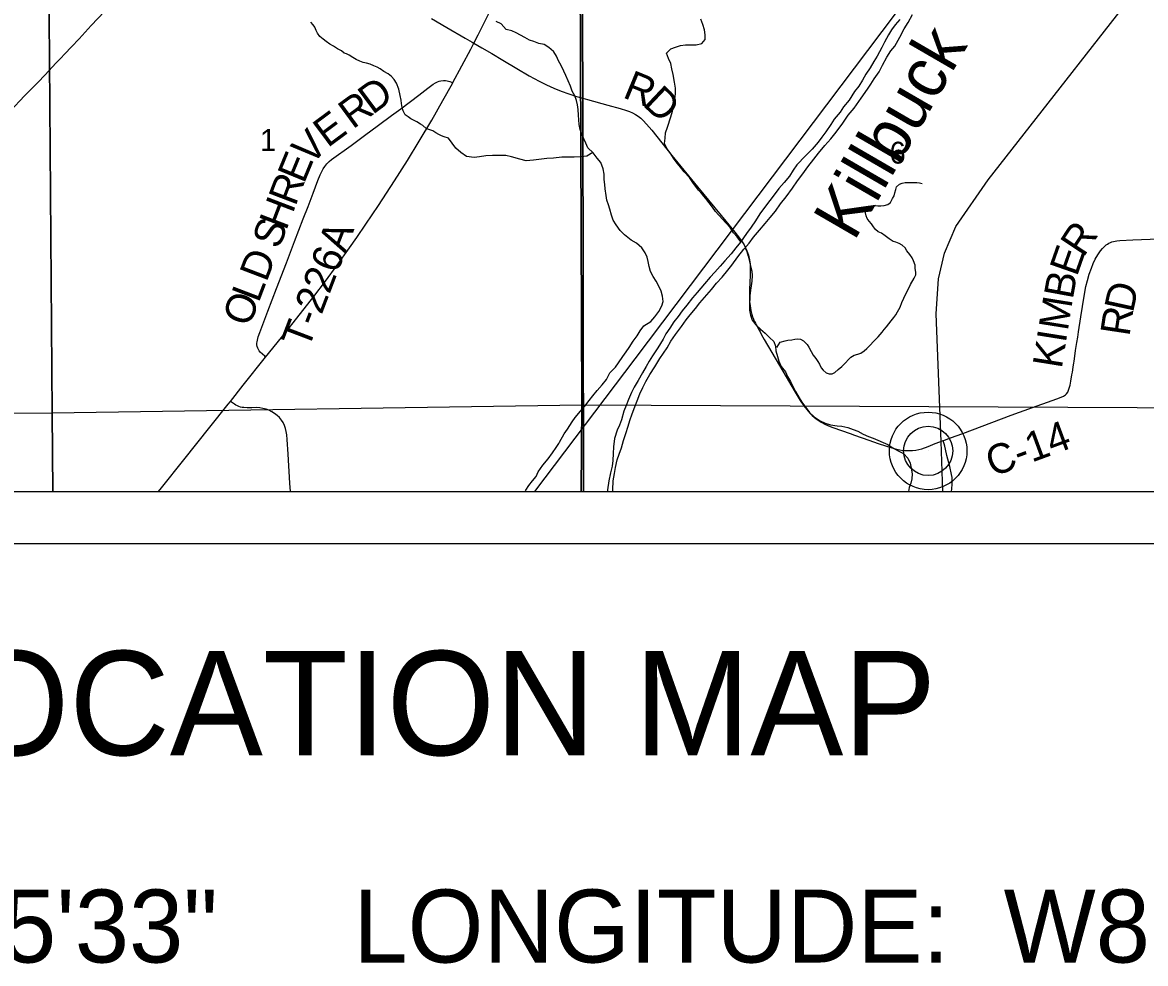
# Model space of a CAD drawing. Extents: x 0 to 34, y 0 to 22.
# Drawn here: x 4.694 to 6.85, y 13.194 to 15 of the extents above; entities that cross this region are included whole.
import ezdxf

# ---------------------------------------------------------------- set-up
doc = ezdxf.new("R2010")
doc.units = 0
for name, color, linetype in [('GM_X_County_Road', 7, 'Continuous'), ('GM_X_County_Road_Text', 7, 'Continuous'), ('GM_X_Major_River', 7, 'Continuous'), ('GM_X_Major_River_Text', 7, 'Continuous'), ('GM_X_Minor_River', 7, 'Continuous'), ('GM_X_Rail_Line', 7, 'Continuous'), ('GM_X_Section', 7, 'Continuous'), ('GM_X_Section_Text', 7, 'Continuous'), ('GM_X_State_Route', 7, 'Continuous'), ('GM_X_Township_Road', 7, 'Continuous'), ('GM_X_Township_Road_Text', 7, 'Continuous'), ('GM_X_Unincorporated', 7, 'Continuous'), ('GM_X_Unincorporated_Location', 7, 'Continuous'), ('SH_Data', 7, 'Continuous'), ('SH_Text', 7, 'Continuous')]:
    doc.layers.add(name, color=color, linetype=linetype)

msp = doc.modelspace()

# ---------------------------------------------------------------- linework, layer by layer
at = {"layer": 'GM_X_County_Road'}
for points in [[(4.67, 14.8297), (4.6979, 14.8587), (4.7239, 14.8854), (4.7368, 14.8989), (4.7517, 14.9146), (4.7581, 14.9214), (4.7666, 14.9304), (4.7751, 14.9394), (4.7879, 14.9529), (4.8028, 14.9687), (4.826, 14.9937), (4.8642, 15.0345)], [(5.4792, 15.0075), (5.5085, 14.99), (5.5435, 14.9699), (5.5568, 14.962), (5.5602, 14.9601)], [(5.5602, 14.9601), (5.5757, 14.9512), (5.5945, 14.9403), (5.6158, 14.9275), (5.6425, 14.9116), (5.6667, 14.8976), (5.6858, 14.8872), (5.6996, 14.8802), (5.7138, 14.8738), (5.7281, 14.868), (5.7427, 14.8627), (5.7574, 14.858), (5.7696, 14.8545)], [(5.7696, 14.8545), (5.7783, 14.852), (5.8173, 14.8413), (5.8413, 14.8347), (5.8532, 14.831), (5.8591, 14.8287), (5.8648, 14.8261), (5.8703, 14.8231), (5.8756, 14.8197), (5.8805, 14.8159), (5.8852, 14.8117), (5.8917, 14.8049), (5.9018, 14.793), (5.9405, 14.7448), (5.9894, 14.6844), (6.0348, 14.6292), (6.059, 14.6008), (6.0686, 14.5886), (6.0741, 14.581), (6.079, 14.573), (6.082, 14.5675), (6.0845, 14.5618), (6.0876, 14.553), (6.0894, 14.5443), (6.0904, 14.5361), (6.0909, 14.5261), (6.0909, 14.5156), (6.0902, 14.5003), (6.0896, 14.4885), (6.0892, 14.4761), (6.0896, 14.4643), (6.0904, 14.4559), (6.0918, 14.4472), (6.0939, 14.4395), (6.0954, 14.4352), (6.0965, 14.4324), (6.098, 14.4288), (6.0991, 14.4261), (6.1009, 14.4227), (6.1024, 14.4196), (6.104, 14.4165), (6.1061, 14.4126), (6.1097, 14.406), (6.1127, 14.4006), (6.1177, 14.3916), (6.1469, 14.3414), (6.1768, 14.2904), (6.1866, 14.2746), (6.1935, 14.2643), (6.1992, 14.257), (6.2053, 14.25), (6.2096, 14.2457), (6.2142, 14.2416), (6.2191, 14.2378), (6.2268, 14.2328), (6.2356, 14.2283), (6.2444, 14.2247), (6.2496, 14.2226), (6.2658, 14.2168), (6.2824, 14.211), (6.2909, 14.2079), (6.3185, 14.198), (6.3362, 14.1921), (6.3628, 14.1835), (6.3718, 14.181), (6.3778, 14.1796), (6.3839, 14.1787), (6.39, 14.1782), (6.3961, 14.1781), (6.4023, 14.1784), (6.4084, 14.1791), (6.4144, 14.1803), (6.4203, 14.1819), (6.4326, 14.1863), (6.446, 14.1916), (6.4546, 14.1947), (6.4579, 14.196), (6.4613, 14.1973)], [(6.4613, 14.1973), (6.4638, 14.1983), (6.4752, 14.2025), (6.4986, 14.211), (6.5916, 14.2459), (6.6324, 14.2609), (6.6704, 14.2742), (6.6792, 14.2773), (6.6877, 14.2805), (6.6923, 14.2828), (6.6957, 14.2852), (6.6982, 14.2874), (6.7004, 14.2903), (6.702, 14.2943), (6.7033, 14.298), (6.7049, 14.3037), (6.7064, 14.3112), (6.7084, 14.3233), (6.7092, 14.3288), (6.7098, 14.3334), (6.7108, 14.3391), (6.7118, 14.3457), (6.7124, 14.3501), (6.7139, 14.3594), (6.7154, 14.37), (6.7161, 14.3742), (6.7178, 14.3854), (6.7194, 14.3958), (6.7209, 14.4062), (6.7253, 14.4346), (6.7316, 14.4744), (6.7351, 14.4928), (6.738, 14.5049), (6.7415, 14.5167), (6.7456, 14.5284), (6.7492, 14.537), (6.7532, 14.5455), (6.7578, 14.5537), (6.7631, 14.5614), (6.767, 14.5663), (6.7715, 14.5708), (6.7739, 14.5728), (6.7765, 14.5746), (6.7793, 14.5762), (6.7821, 14.5776), (6.7851, 14.5788), (6.7881, 14.5797), (6.7943, 14.5809), (6.8006, 14.5815), (6.8253, 14.5828), (6.8749, 14.5846)]]:
    msp.add_lwpolyline(points, dxfattribs=at)
at = {"layer": 'GM_X_Major_River'}
for points in [[(5.9679, 14.429), (5.9754, 14.4389), (5.9856, 14.4511), (5.9942, 14.4617), (6.0078, 14.4774), (6.0164, 14.4873), (6.0262, 14.4995), (6.0367, 14.5109), (6.048, 14.5246), (6.0555, 14.5341), (6.0672, 14.5501), (6.0788, 14.5646), (6.0886, 14.5764), (6.0973, 14.5875), (6.1089, 14.6012), (6.1194, 14.6141), (6.1292, 14.6256), (6.139, 14.6378), (6.1492, 14.6519), (6.1597, 14.6652), (6.1717, 14.6816), (6.1815, 14.696), (6.192, 14.7094), (6.2014, 14.7227), (6.2127, 14.7372), (6.2221, 14.749), (6.2337, 14.7638), (6.2458, 14.7764), (6.2559, 14.789), (6.2683, 14.8065), (6.2789, 14.8217), (6.2905, 14.8355), (6.304, 14.8545), (6.3161, 14.8716), (6.3224, 14.8815), (6.3288, 14.8918), (6.3386, 14.9048), (6.3446, 14.9181), (6.3532, 14.9329), (6.3607, 14.9451), (6.3683, 14.9546), (6.378, 14.9714), (6.3863, 14.9874), (6.3941, 14.9995), (6.4024, 15.0151)], [(6.3778, 15.0055), (6.3688, 14.9952), (6.362, 14.9857), (6.356, 14.9758), (6.3485, 14.9621), (6.3437, 14.9515), (6.3347, 14.9351), (6.3283, 14.9252), (6.3208, 14.913), (6.3129, 14.9005), (6.3065, 14.8891), (6.299, 14.8773), (6.2911, 14.867), (6.2806, 14.851), (6.2701, 14.838), (6.2633, 14.8274), (6.2517, 14.8144), (6.2453, 14.8041), (6.2359, 14.79), (6.2284, 14.7798), (6.2212, 14.7702), (6.2096, 14.7569), (6.1968, 14.7436), (6.1802, 14.7264), (6.1731, 14.7161), (6.1659, 14.7051), (6.1561, 14.6925), (6.146, 14.6811), (6.1385, 14.6715), (6.1287, 14.6582), (6.1182, 14.6449), (6.1092, 14.6323), (6.1009, 14.619), (6.0926, 14.6072), (6.0836, 14.5946), (6.0723, 14.5779), (6.0629, 14.5672), (6.0539, 14.5558), (6.0419, 14.5424)], [(6.0419, 14.5424), (6.0332, 14.5321), (6.0227, 14.5207), (6.014, 14.5112), (6.0031, 14.4982), (5.9888, 14.4818), (5.9802, 14.4712), (5.9693, 14.4574), (5.9599, 14.4464), (5.9527, 14.4357), (5.9444, 14.4251), (5.9362, 14.4133), (5.9287, 14.4022), (5.9238, 14.3919), (5.9133, 14.3756), (5.9032, 14.36), (5.8968, 14.3501), (5.8908, 14.3394), (5.884, 14.3276), (5.8754, 14.3128), (5.8683, 14.2998), (5.8626, 14.2896), (5.8574, 14.2762), (5.8525, 14.2645), (5.848, 14.2538), (5.8436, 14.2375), (5.8399, 14.2268), (5.8354, 14.2173), (5.8305, 14.2017), (5.8283, 14.1854), (5.828, 14.1725), (5.8273, 14.1592), (5.8255, 14.1482), (5.8225, 14.1353), (5.8196, 14.1201), (5.817, 14.103), (5.8166, 14.1)], [(5.8271, 14.1), (5.8272, 14.103), (5.8279, 14.1201), (5.8301, 14.1342), (5.8323, 14.1459), (5.8356, 14.1604), (5.839, 14.1714), (5.8435, 14.1836), (5.8476, 14.1976), (5.852, 14.2109), (5.8565, 14.2254), (5.8595, 14.236), (5.8643, 14.2486), (5.8692, 14.2619), (5.8737, 14.274), (5.8789, 14.2874), (5.8845, 14.2995), (5.8905, 14.3109), (5.8984, 14.3243), (5.9074, 14.3387), (5.9172, 14.3547), (5.9311, 14.3753), (5.9382, 14.3882), (5.9476, 14.4012), (5.9589, 14.4164), (5.9679, 14.429)]]:
    msp.add_lwpolyline(points, dxfattribs=at)
at = {"layer": 'GM_X_Minor_River'}
for points in [[(6.0729, 14.5787), (6.066, 14.5882), (6.0588, 14.5962), (6.0524, 14.6061), (6.0441, 14.6153), (6.0373, 14.6225), (6.0306, 14.6297), (6.0242, 14.637), (6.0182, 14.6454), (6.0121, 14.6534), (6.0054, 14.6617), (5.9986, 14.6701), (5.9918, 14.6777), (5.9809, 14.6926), (5.9745, 14.7025), (5.964, 14.7132), (5.9568, 14.7219), (5.9504, 14.7299), (5.9436, 14.7394), (5.9384, 14.7474), (5.9316, 14.7573), (5.9264, 14.7676), (5.9275, 14.7778), (5.9279, 14.7881), (5.9318, 14.7991), (5.9383, 14.8188), (5.9413, 14.8298), (5.9433, 14.8404), (5.9463, 14.8525), (5.9471, 14.8631), (5.9476, 14.8737), (5.9457, 14.8855), (5.9431, 14.8999), (5.9405, 14.911), (5.9383, 14.9208), (5.9338, 14.9307), (5.9304, 14.941), (5.9384, 14.9489), (5.9471, 14.9527), (5.9569, 14.9557), (5.9668, 14.9571), (5.9774, 14.9571), (5.9872, 14.9566), (5.9978, 14.9593), (6.0043, 14.9668), (6.0043, 14.9763), (6.0028, 14.9858), (5.9998, 14.9961), (5.9961, 15.0063)], [(5.5256, 14.7586), (5.5115, 14.7778), (5.5035, 14.7801), (5.4985, 14.782), (5.4932, 14.7847), (5.4874, 14.7881), (5.4813, 14.7919), (5.4737, 14.7946), (5.4687, 14.7965), (5.4626, 14.8022), (5.4576, 14.8049), (5.4508, 14.8094), (5.4458, 14.8117), (5.4393, 14.8151), (5.4343, 14.8186), (5.4286, 14.8227), (5.4244, 14.83), (5.4228, 14.8364), (5.4217, 14.844), (5.4209, 14.8505), (5.419, 14.8596), (5.4163, 14.8718), (5.4117, 14.8832), (5.4074, 14.8901), (5.4021, 14.8962), (5.396, 14.9015), (5.3876, 14.906), (5.3807, 14.9106), (5.3746, 14.9137), (5.3681, 14.9167), (5.3612, 14.9198), (5.3539, 14.9217), (5.3478, 14.9232), (5.3413, 14.9258), (5.3345, 14.9289), (5.328, 14.9323), (5.3211, 14.9369), (5.3161, 14.9396), (5.3112, 14.9411), (5.3062, 14.9453), (5.2985, 14.9494), (5.2909, 14.9544), (5.284, 14.9582), (5.2771, 14.9631), (5.271, 14.9677), (5.2645, 14.973), (5.2599, 14.9795), (5.2576, 14.9845), (5.2553, 14.9905), (5.2519, 14.9955), (5.2473, 15.0004)], [(5.7137, 14.9433), (5.713, 14.9443), (5.7043, 14.9519), (5.6952, 14.9572), (5.685, 14.9595), (5.6755, 14.9634), (5.6672, 14.966), (5.6581, 14.971), (5.6497, 14.9756), (5.6414, 14.9798), (5.6331, 14.9836), (5.6225, 14.9866), (5.6126, 14.9969), (5.6031, 15.0015)], [(5.8946, 14.5408), (5.8927, 14.5492), (5.8893, 14.5579), (5.8828, 14.5674), (5.8722, 14.5762), (5.862, 14.5819), (5.8495, 14.5922), (5.8411, 14.6006), (5.8332, 14.6112), (5.8278, 14.6203), (5.8248, 14.6302), (5.821, 14.6412), (5.8187, 14.65), (5.8157, 14.6591), (5.8141, 14.6679), (5.8122, 14.6808), (5.8115, 14.6891), (5.8107, 14.6983), (5.8103, 14.7085), (5.8088, 14.7188), (5.8042, 14.731), (5.797, 14.7393), (5.789, 14.7496), (5.7788, 14.7591), (5.775, 14.7679), (5.7716, 14.7766), (5.7678, 14.7857), (5.7644, 14.7941), (5.7624, 14.804), (5.7617, 14.8131), (5.7613, 14.8222), (5.7605, 14.8329), (5.759, 14.8416), (5.7571, 14.85), (5.754, 14.8587), (5.7491, 14.8682), (5.7457, 14.8777), (5.7415, 14.888), (5.7366, 14.8979), (5.7331, 14.9063), (5.7282, 14.9173), (5.7229, 14.9264), (5.7191, 14.9352), (5.7137, 14.9433)], [(5.7887, 14.75), (5.7769, 14.7431), (5.7666, 14.7419), (5.7527, 14.7411), (5.7394, 14.741), (5.7292, 14.7413), (5.7133, 14.7397), (5.7005, 14.7385), (5.685, 14.7369), (5.6748, 14.7358), (5.6604, 14.7342), (5.6486, 14.7375), (5.6324, 14.742), (5.6214, 14.7442), (5.6104, 14.7442), (5.596, 14.7445), (5.5832, 14.7437), (5.5711, 14.7421), (5.5609, 14.7409), (5.5461, 14.7427), (5.5355, 14.7503), (5.5256, 14.7586)], [(6.142, 14.3758), (6.1485, 14.3865), (6.158, 14.3888), (6.1629, 14.3899), (6.1705, 14.391), (6.1765, 14.3918), (6.1822, 14.3925), (6.1871, 14.3918), (6.1928, 14.3891), (6.2, 14.3818), (6.2031, 14.3769), (6.2076, 14.3682), (6.2118, 14.3613), (6.2167, 14.3552), (6.2205, 14.3491), (6.2236, 14.3438), (6.227, 14.3373), (6.2308, 14.3324), (6.2368, 14.3274), (6.2425, 14.3255), (6.2478, 14.3255), (6.2531, 14.3282), (6.2595, 14.3339), (6.2667, 14.3399), (6.2735, 14.3464), (6.2792, 14.3528), (6.2841, 14.3574), (6.2902, 14.3612), (6.2974, 14.3635), (6.303, 14.3653), (6.3095, 14.3699), (6.3144, 14.3741), (6.3201, 14.3801), (6.328, 14.3885), (6.3363, 14.3968), (6.3443, 14.4056), (6.348, 14.4105), (6.3522, 14.4158), (6.3613, 14.4272), (6.3662, 14.4333), (6.3703, 14.439), (6.3737, 14.4447), (6.3783, 14.4534), (6.382, 14.4625), (6.3858, 14.4709), (6.3888, 14.4777), (6.3926, 14.4849), (6.3987, 14.4971), (6.4055, 14.5092), (6.4085, 14.5153), (6.4088, 14.5202), (6.4077, 14.5286), (6.4073, 14.5339), (6.4043, 14.5423), (6.4016, 14.548), (6.3974, 14.5544), (6.3917, 14.5617), (6.3879, 14.5674), (6.3823, 14.5727), (6.3766, 14.5758), (6.3701, 14.5781), (6.3652, 14.5796), (6.3573, 14.5845), (6.35, 14.5902), (6.3425, 14.5952), (6.3364, 14.5982), (6.3315, 14.6024), (6.3273, 14.6074), (6.3235, 14.6131), (6.319, 14.6184), (6.3152, 14.6234), (6.3133, 14.6287), (6.3121, 14.6344), (6.3129, 14.6401), (6.3174, 14.645), (6.3242, 14.6477), (6.3299, 14.6484), (6.336, 14.6476), (6.3413, 14.6476), (6.3481, 14.6484), (6.3549, 14.6507), (6.3598, 14.6541), (6.364, 14.6617), (6.367, 14.6674), (6.3685, 14.6727), (6.3704, 14.6791), (6.3715, 14.6841), (6.3772, 14.6894), (6.3825, 14.6913), (6.3885, 14.6924), (6.3934, 14.6924), (6.3987, 14.6928), (6.4048, 14.6928), (6.4105, 14.6924), (6.4158, 14.692), (6.4211, 14.6908)], [(6.0811, 14.5674), (6.0843, 14.5603), (6.0869, 14.5511), (6.0892, 14.5413), (6.0915, 14.5321), (6.0942, 14.5226), (6.0946, 14.5143), (6.0938, 14.5032), (6.0927, 14.4941), (6.0912, 14.4858), (6.0901, 14.4755), (6.0894, 14.4565), (6.0897, 14.4478), (6.0913, 14.4379), (6.0943, 14.4288), (6.1015, 14.4196), (6.1106, 14.4113), (6.1193, 14.4036), (6.1277, 14.3953), (6.136, 14.3877), (6.1394, 14.3789), (6.1398, 14.3698), (6.1429, 14.3588), (6.1459, 14.3496), (6.1505, 14.3397), (6.1585, 14.3291), (6.1626, 14.3203), (6.1679, 14.3105), (6.1729, 14.3013), (6.1774, 14.2918), (6.1847, 14.2796), (6.19, 14.2713), (6.2048, 14.2515), (6.2135, 14.2427), (6.2252, 14.2355), (6.2347, 14.2309), (6.2449, 14.2279), (6.2574, 14.2259), (6.2665, 14.2248), (6.2779, 14.2225), (6.2885, 14.2187), (6.2972, 14.2156), (6.3078, 14.2095), (6.3177, 14.2053), (6.3268, 14.2019), (6.3355, 14.1985), (6.3461, 14.1939), (6.3552, 14.1897), (6.3635, 14.184), (6.3749, 14.1779), (6.3847, 14.1729), (6.3935, 14.1634), (6.3976, 14.1543), (6.3999, 14.1444), (6.4015, 14.1334), (6.4007, 14.1239), (6.3988, 14.1155), (6.3962, 14.1072), (6.3945, 14.1)], [(5.7231, 14.1918), (5.7247, 14.1945), (5.7338, 14.2101), (5.7398, 14.2192), (5.7489, 14.2332), (5.7549, 14.242), (5.7648, 14.2541), (5.7735, 14.2636), (5.7818, 14.2746), (5.7886, 14.2833), (5.7973, 14.2936), (5.8063, 14.3046), (5.815, 14.3148), (5.8211, 14.3274), (5.832, 14.338), (5.8377, 14.3463), (5.8464, 14.3585), (5.8528, 14.368), (5.8585, 14.3763), (5.8664, 14.3881), (5.874, 14.3983), (5.8797, 14.4078), (5.8865, 14.4177), (5.9001, 14.426), (5.908, 14.4351), (5.9156, 14.445), (5.9212, 14.456), (5.9239, 14.4644), (5.9227, 14.4743), (5.9201, 14.4841), (5.9163, 14.4925), (5.9102, 14.5032), (5.9045, 14.5123), (5.8996, 14.5218), (5.8965, 14.5313), (5.8946, 14.5408)], [(5.6585, 14.1), (5.6601, 14.1023), (5.6661, 14.1114), (5.673, 14.1201), (5.6798, 14.1288), (5.6835, 14.1372), (5.6926, 14.1501), (5.7032, 14.1626), (5.7115, 14.1736), (5.7183, 14.1839), (5.7231, 14.1918)]]:
    msp.add_lwpolyline(points, dxfattribs=at)
at = {"layer": 'GM_X_Rail_Line'}
for points in [[(6.4606, 14.1), (6.4571, 14.1954), (6.4477, 14.4405), (6.4524, 14.5081), (6.4637, 14.5568), (6.4857, 14.6083), (6.5473, 14.6979), (6.8861, 15.1309), (7.2406, 15.5724), (7.3338, 15.6825), (7.3851, 15.7562), (7.4225, 15.8224), (7.4495, 15.9132), (7.4686, 16.0084), (7.5816, 16.5648), (7.6436, 16.8869), (7.6684, 17.0095), (7.6975, 17.0913), (7.758, 17.2454), (8.0083, 17.8807), (8.1494, 18.2455), (8.2773, 18.5592), (8.2934, 18.6184), (8.454, 19.2815)], [(5.6775, 14.1), (5.8697, 14.3544), (7.0545, 15.9239), (7.071, 15.9465), (7.0887, 15.9728), (7.1081, 16.0024), (7.1344, 16.0471), (7.1632, 16.0963), (7.2298, 16.21), (7.4006, 16.5021), (7.517, 16.7007), (7.5541, 16.7664), (7.5716, 16.8015), (7.5902, 16.8448), (7.7573, 17.2724), (7.8518, 17.515)]]:
    msp.add_lwpolyline(points, dxfattribs=at)
at = {"layer": 'GM_X_Section'}
for points in [[(3.7425, 15.2596), (4.743, 15.2637), (4.7506, 14.2503), (4.2965, 14.2473), (3.7447, 14.2621)], [(5.7637, 15.2651), (5.7673, 14.2653), (4.7506, 14.2503), (4.743, 15.2637)], [(6.9531, 15.2604), (6.9669, 14.2596), (5.7673, 14.2653), (5.7637, 15.2651), (6.9228, 15.2602)]]:
    msp.add_lwpolyline(points, close=True, dxfattribs=at)
at = {"layer": 'GM_X_State_Route'}
msp.add_lwpolyline([(4.9552, 14.1), (4.9606, 14.1068), (5.0033, 14.1602), (5.0538, 14.2233), (5.0887, 14.2671), (5.0932, 14.2727), (5.1177, 14.3036), (5.1606, 14.3573), (5.1992, 14.4056), (5.253, 14.4738), (5.2756, 14.5033), (5.2981, 14.5339), (5.3219, 14.5672), (5.3355, 14.587), (5.3532, 14.6126), (5.3775, 14.6488), (5.408, 14.6957), (5.4329, 14.7351), (5.4556, 14.7723), (5.4794, 14.8124), (5.501, 14.8502), (5.5191, 14.8828), (5.5198, 14.8843), (5.5543, 14.9486), (5.5602, 14.9601), (5.5686, 14.9763), (5.592, 15.0236)], dxfattribs=at)
at = {"layer": 'GM_X_Township_Road'}
msp.add_lwpolyline([(5.7705, 14.1), (8.9, 14.1), (8.9, 17.2634), (8.4218, 17.2637), (7.9163, 17.252), (7.9297, 16.3619), (7.9298, 16.2686), (7.9298, 16.2367), (7.9301, 16.1134), (7.9306, 15.7658), (7.9283, 15.2595), (6.9226, 15.2644), (5.7675, 15.2711), (5.7694, 14.855)], close=True, dxfattribs=at)
for points in [[(2.1, 14.1), (5.7705, 14.1), (5.7694, 14.855), (5.7675, 15.2711)], [(5.1606, 14.3573), (5.1588, 14.3591), (5.1504, 14.3672), (5.1484, 14.3696), (5.1467, 14.3722), (5.1454, 14.375), (5.1445, 14.378), (5.144, 14.381), (5.1439, 14.3841), (5.1442, 14.3872), (5.1447, 14.3903), (5.1464, 14.3963), (5.1494, 14.4051), (5.1646, 14.4456), (5.1813, 14.4893), (5.2004, 14.5386), (5.2162, 14.5792), (5.2328, 14.6227), (5.2421, 14.6464), (5.252, 14.6722), (5.2607, 14.6963), (5.2654, 14.7074), (5.2678, 14.7128), (5.271, 14.7187), (5.2741, 14.7234), (5.2783, 14.7283), (5.2826, 14.7328), (5.2873, 14.7367), (5.3246, 14.7636), (5.3501, 14.7829), (5.3775, 14.8029), (5.4025, 14.8215), (5.4201, 14.8342), (5.4545, 14.8605), (5.4722, 14.8737), (5.4823, 14.8812), (5.4867, 14.884), (5.4903, 14.8858), (5.4934, 14.8869), (5.4966, 14.8877), (5.5023, 14.8884), (5.5061, 14.8882), (5.5088, 14.8879), (5.5114, 14.8873), (5.5143, 14.8864), (5.5176, 14.8851), (5.5198, 14.8843)], [(5.2083, 14.1), (5.2072, 14.1156), (5.2039, 14.1714), (5.2021, 14.1993), (5.2012, 14.2085), (5.2002, 14.2146), (5.1988, 14.2206), (5.1968, 14.2264), (5.1942, 14.2318), (5.1908, 14.2369), (5.1869, 14.2416), (5.1825, 14.2458), (5.1777, 14.2495), (5.1725, 14.2528), (5.167, 14.2555), (5.1614, 14.2577), (5.1555, 14.2592), (5.1495, 14.2602), (5.1434, 14.2606), (5.1342, 14.2605), (5.1249, 14.2603), (5.1186, 14.2606), (5.1155, 14.2611), (5.1124, 14.2617), (5.1094, 14.2627), (5.1065, 14.264), (5.1037, 14.2656), (5.1011, 14.2674), (5.0932, 14.2727)], [(6.4773, 14.1), (6.4776, 14.1047), (6.4785, 14.1139), (6.4787, 14.1202), (6.4782, 14.1263), (6.4773, 14.1325), (6.4737, 14.1476), (6.4683, 14.1687), (6.4656, 14.1808), (6.4644, 14.1869), (6.4613, 14.1973)]]:
    msp.add_lwpolyline(points, dxfattribs=at)
at = {"layer": 'GM_X_Unincorporated'}
for points in [[(3.7463, 14.1), (4.7523, 14.1), (4.7506, 14.2503), (4.2965, 14.2473), (3.7447, 14.2621)], [(4.7523, 14.1), (5.7666, 14.1), (5.7673, 14.2653), (4.7506, 14.2503)], [(5.7666, 14.1), (6.9665, 14.1), (6.9669, 14.2596), (5.7673, 14.2653)]]:
    msp.add_lwpolyline(points, close=True, dxfattribs=at)
for radius in [0.0744, 0.0472]:
    msp.add_circle((6.4323, 14.1776), radius, dxfattribs=at)
at = {"layer": 'GM_X_Unincorporated_Location'}
msp.add_line((6.4323, 14.1776), (6.4323, 14.1776), dxfattribs=at)
at = {"layer": 'SH_Data'}
for p, q in [((2.1, 14.1), (8.9, 14.1)), ((2, 14), (9, 14))]:
    msp.add_line(p, q, dxfattribs=at)

# ---------------------------------------------------------------- texts
at = {"layer": 'GM_X_County_Road_Text'}
for s, height, rotation, p in [('R', 0.0568, 337.5517, (5.844, 14.8568)), ('D', 0.0568, 316.6255, (5.8826, 14.8419)), ('R', 0.0568, 56.4393, (6.7302, 14.5475)), ('E', 0.0568, 70.6218, (6.7177, 14.5107)), ('B', 0.0568, 79.6121, (6.7099, 14.4671)), ('D', 0.0568, 77.697, (6.8254, 14.4413)), ('M', 0.0568, 80.9167, (6.7002, 14.4065)), ('R', 0.0568, 81.4283, (6.8186, 14.3961)), ('I', 0.0568, 80.9265, (6.6965, 14.3835)), ('K', 0.0568, 80.9299, (6.6887, 14.3341)), ('C-14', 0.05682, 20.2756, (6.556, 14.1272))]:
    msp.add_text(s, height=height, rotation=rotation, dxfattribs=at).set_placement(p)
at = {"layer": 'GM_X_Major_River_Text'}
msp.add_text('Killbuck', height=0.09472, rotation=59.9103, dxfattribs=at).set_placement((6.2901, 14.5781))
at = {"layer": 'GM_X_Section_Text'}
for s, p in [('1', (5.1497, 14.7532)), ('6', (6.3581, 14.729))]:
    msp.add_text(s, height=0.0419, rotation=0, dxfattribs=at).set_placement(p)
at = {"layer": 'GM_X_Township_Road_Text'}
for s, height, rotation, p in [('D', 0.0568, 36.5641, (5.3657, 14.8217)), ('R', 0.0568, 36.267, (5.3278, 14.7939)), ('E', 0.0568, 36.6796, (5.2797, 14.7583)), ('V', 0.0568, 46.7982, (5.2474, 14.7236)), ('E', 0.0568, 67.6427, (5.2342, 14.6888)), ('R', 0.0568, 69.1249, (5.2177, 14.6456)), ('H', 0.0568, 69.1311, (5.1999, 14.5989)), ('S', 0.0568, 69.1317, (5.1862, 14.5631)), ('T-226A', 0.05682, 69.1172, (5.2424, 14.3706)), ('D', 0.0568, 69.1341, (5.1622, 14.5)), ('L', 0.0568, 69.1326, (5.1471, 14.4603)), ('O', 0.0568, 69.1314, (5.1292, 14.4136))]:
    msp.add_text(s, height=height, rotation=rotation, dxfattribs=at).set_placement(p)
at = {"layer": 'SH_Text'}
for s, height, p in [('LOCATION MAP', 0.2, (4.4269, 13.5937)), ('LATITUDE:  N40°45\'33"     LONGITUDE:  W81°59\'25"', 0.14, (3.071, 13.1958))]:
    msp.add_text(s, height=height, dxfattribs=at).set_placement(p)

doc.saveas('drawing.dxf')
